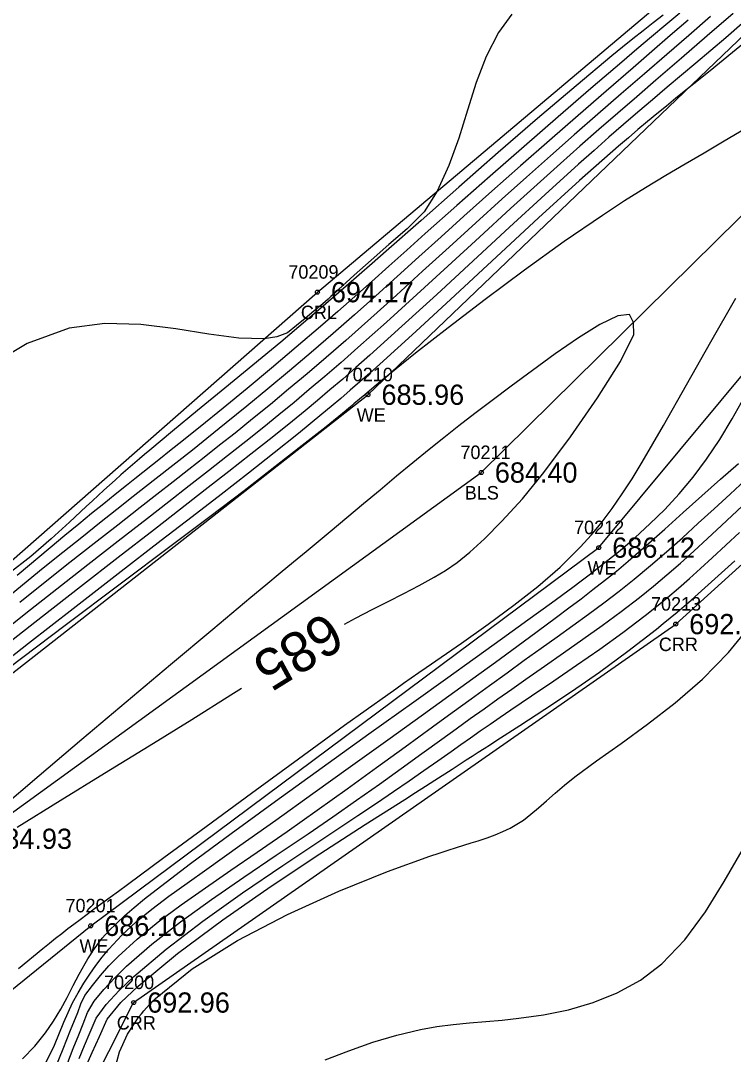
# Model space of a CAD drawing. Extents: x 1376587 to 1378239, y 1000335 to 1003031.
# Drawn here: x 1377490.7 to 1377543.6, y 1001761.2 to 1001837.8 of the extents above; entities that cross this region are included whole.
import ezdxf

# ---------------------------------------------------------------- set-up
doc = ezdxf.new("R2010")
doc.units = 0
for name, color, linetype in [('RD_DTM_BkLn1', 7, 'Continuous'), ('RD_DTM_BkLn_txCode', 7, 'Continuous'), ('RD_DTM_Major1', 7, 'Continuous'), ('RD_DTM_Major1_Lbl', 7, 'Continuous'), ('RD_DTM_Minor1', 7, 'Continuous'), ('RD_EX_H2O', 7, 'Continuous'), ('RD_EX_H2O_txCode', 7, 'Continuous'), ('RD_EX_TX_H2O_ELEV', 7, 'Continuous'), ('RD_EX_TX_Misc_ELEV', 7, 'Continuous'), ('RD_SMD_Locator', 7, 'Continuous')]:
    doc.layers.add(name, color=color, linetype=linetype)

msp = doc.modelspace()

# ---------------------------------------------------------------- linework, layer by layer
at = {"layer": 'RD_DTM_BkLn1'}
msp.add_lwpolyline([(1377383.451, 1001707.403), (1377429.443, 1001729.607), (1377487.4, 1001777.173), (1377524.894, 1001804.328), (1377563.129, 1001842.033), (1377579.051, 1001884.913), (1377593.735, 1001939.438), (1377612.574, 1001996.246), (1377647.794, 1002034.778), (1377670.245, 1002060.611)], dxfattribs=at)
at = {"layer": 'RD_DTM_Major1'}
for points in [[(1377541.898, 1001838.145), (1377540.284, 1001836.742), (1377538.648, 1001835.324), (1377536.992, 1001833.89), (1377535.274, 1001832.401), (1377533.54, 1001830.895), (1377531.79, 1001829.367), (1377530.024, 1001827.815), (1377528.242, 1001826.236), (1377526.444, 1001824.627), (1377524.474, 1001822.844), (1377522.499, 1001821.044), (1377520.533, 1001819.25), (1377518.591, 1001817.483), (1377516.687, 1001815.766), (1377514.835, 1001814.122), (1377513.387, 1001812.861), (1377511.977, 1001811.655), (1377510.601, 1001810.498), (1377509.255, 1001809.384), (1377507.932, 1001808.306), (1377506.63, 1001807.258), (1377505.487, 1001806.348), (1377504.347, 1001805.446), (1377503.198, 1001804.544), (1377502.03, 1001803.631), (1377500.835, 1001802.699), (1377499.601, 1001801.737), (1377497.929, 1001800.43), (1377496.187, 1001799.065), (1377494.387, 1001797.649), (1377492.541, 1001796.188), (1377490.661, 1001794.689)], [(1377536.184, 1001815.461), (1377535.895, 1001816.04), (1377535.013, 1001815.934), (1377533.695, 1001815.306), (1377532.097, 1001814.317), (1377530.374, 1001813.128), (1377528.683, 1001811.902), (1377527.102, 1001810.735), (1377525.687, 1001809.675), (1377524.405, 1001808.699), (1377523.224, 1001807.783), (1377522.108, 1001806.902), (1377521.027, 1001806.033), (1377519.818, 1001805.047), (1377518.607, 1001804.046), (1377517.39, 1001803.032), (1377516.165, 1001802.006), (1377514.927, 1001800.969), (1377513.675, 1001799.923), (1377512.796, 1001799.192), (1377511.894, 1001798.445), (1377510.957, 1001797.67), (1377509.971, 1001796.854), (1377508.923, 1001795.986), (1377507.799, 1001795.053), (1377504.976, 1001792.698), (1377501.848, 1001790.076), (1377498.561, 1001787.311), (1377495.261, 1001784.524), (1377492.094, 1001781.839), (1377489.206, 1001779.378)], [(1377514.745, 1001793.082), (1377515.56, 1001793.531), (1377516.79, 1001794.17), (1377517.985, 1001794.773), (1377519.15, 1001795.359), (1377520.289, 1001795.951), (1377521.406, 1001796.57), (1377522.23, 1001797.068), (1377523.094, 1001797.662), (1377524.048, 1001798.421), (1377525.14, 1001799.414), (1377526.421, 1001800.711), (1377527.94, 1001802.381), (1377529.528, 1001804.336), (1377531.506, 1001806.986), (1377533.517, 1001809.878), (1377535.205, 1001812.557), (1377536.213, 1001814.57), (1377536.184, 1001815.461)], [(1377494.216, 1001760.594), (1377494.627, 1001761.625), (1377495.033, 1001762.643), (1377495.357, 1001763.458), (1377495.685, 1001764.281), (1377496.18, 1001765.13), (1377496.903, 1001765.99), (1377497.703, 1001766.852), (1377498.589, 1001767.721), (1377500.467, 1001769.358), (1377502.59, 1001771.014), (1377504.884, 1001772.675), (1377507.273, 1001774.326), (1377509.685, 1001775.955), (1377512.045, 1001777.548), (1377513.887, 1001778.811), (1377515.648, 1001780.04), (1377517.333, 1001781.231), (1377518.943, 1001782.382), (1377520.484, 1001783.491), (1377521.958, 1001784.556), (1377523.028, 1001785.328), (1377524.072, 1001786.081), (1377525.101, 1001786.819), (1377526.124, 1001787.549), (1377527.153, 1001788.278), (1377528.196, 1001789.011), (1377529.585, 1001789.977), (1377531, 1001790.96), (1377532.427, 1001791.961), (1377533.85, 1001792.979), (1377535.254, 1001794.016), (1377536.622, 1001795.069), (1377537.651, 1001795.899), (1377538.661, 1001796.745), (1377539.66, 1001797.611), (1377540.662, 1001798.505), (1377541.675, 1001799.43), (1377542.711, 1001800.393), (1377544.26, 1001801.852)], [(1377490.481, 1001778.037), (1377493.647, 1001780.004), (1377496.946, 1001782.034), (1377500.247, 1001784.061), (1377503.418, 1001786.019), (1377506.327, 1001787.839), (1377507.102, 1001788.332)]]:
    msp.add_lwpolyline(points, dxfattribs=at)
at = {"layer": 'RD_DTM_Minor1'}
for points in [[(1377527.162, 1001838.304), (1377526.167, 1001836.945), (1377525.255, 1001835.183), (1377524.514, 1001833.239), (1377523.862, 1001831.19), (1377523.216, 1001829.115), (1377522.496, 1001827.089), (1377521.619, 1001825.192), (1377520.655, 1001823.657), (1377519.388, 1001822.393), (1377518.04, 1001821.224), (1377516.72, 1001820.08), (1377515.46, 1001818.969), (1377514.31, 1001817.909), (1377514.117, 1001817.727), (1377513.919, 1001817.547), (1377513.726, 1001817.367), (1377513.532, 1001817.189), (1377513.34, 1001817.011), (1377513.148, 1001816.835), (1377512.483, 1001816.29), (1377511.828, 1001815.753), (1377511.177, 1001815.218), (1377510.525, 1001814.685), (1377509.723, 1001814.389), (1377508.797, 1001814.244), (1377506.897, 1001814.291), (1377504.681, 1001814.596), (1377502.233, 1001814.989), (1377499.635, 1001815.303), (1377496.969, 1001815.37), (1377494.318, 1001815.022), (1377491.219, 1001813.892), (1377488.228, 1001812.114)], [(1377540.236, 1001837.858), (1377538.909, 1001836.719), (1377537.55, 1001835.548), (1377536.146, 1001834.336), (1377534.146, 1001832.605), (1377532.069, 1001830.801), (1377529.945, 1001828.947), (1377527.804, 1001827.069), (1377525.677, 1001825.189), (1377523.595, 1001823.333), (1377521.906, 1001821.814), (1377520.261, 1001820.326), (1377518.648, 1001818.866), (1377517.058, 1001817.434), (1377515.481, 1001816.027), (1377513.909, 1001814.643), (1377512.281, 1001813.237), (1377510.66, 1001811.862), (1377509.06, 1001810.527), (1377507.495, 1001809.239), (1377505.979, 1001808.007), (1377504.525, 1001806.839), (1377503.589, 1001806.094), (1377502.677, 1001805.372), (1377501.78, 1001804.665), (1377499.99, 1001803.26), (1377499.077, 1001802.544), (1377497.854, 1001801.583), (1377496.582, 1001800.578), (1377495.253, 1001799.523), (1377493.862, 1001798.41), (1377492.401, 1001797.232), (1377490.863, 1001795.981), (1377488.566, 1001794.096)], [(1377543.568, 1001838.373), (1377541.651, 1001836.701), (1377539.732, 1001835.044), (1377537.843, 1001833.419), (1377536.421, 1001832.194), (1377535.019, 1001830.982), (1377533.621, 1001829.764), (1377532.21, 1001828.525), (1377530.769, 1001827.247), (1377529.282, 1001825.914), (1377527.056, 1001823.893), (1377524.751, 1001821.782), (1377522.417, 1001819.637), (1377520.104, 1001817.518), (1377517.863, 1001815.482), (1377515.744, 1001813.586), (1377514.492, 1001812.487), (1377513.294, 1001811.454), (1377512.136, 1001810.472), (1377511.002, 1001809.527), (1377509.879, 1001808.605), (1377508.753, 1001807.694), (1377507.428, 1001806.635), (1377506.07, 1001805.562), (1377504.67, 1001804.464), (1377503.22, 1001803.333), (1377501.709, 1001802.158), (1377500.129, 1001800.929), (1377497.965, 1001799.245), (1377495.712, 1001797.486), (1377493.412, 1001795.684), (1377491.106, 1001793.871), (1377488.837, 1001792.079)], [(1377545.258, 1001838.505), (1377543.025, 1001836.564), (1377540.812, 1001834.685), (1377538.684, 1001832.891), (1377537.582, 1001831.958), (1377536.505, 1001831.04), (1377535.438, 1001830.121), (1377534.361, 1001829.184), (1377533.258, 1001828.213), (1377532.112, 1001827.191), (1377529.63, 1001824.943), (1377526.988, 1001822.519), (1377524.277, 1001820.017), (1377521.585, 1001817.535), (1377519.004, 1001815.172), (1377516.623, 1001813.027), (1377515.592, 1001812.116), (1377514.611, 1001811.261), (1377513.665, 1001810.45), (1377512.738, 1001809.669), (1377511.817, 1001808.904), (1377510.885, 1001808.142), (1377509.383, 1001806.933), (1377507.811, 1001805.686), (1377506.16, 1001804.392), (1377504.422, 1001803.039), (1377502.586, 1001801.616), (1377500.645, 1001800.112), (1377497.965, 1001798.031), (1377495.175, 1001795.859), (1377492.358, 1001793.66), (1377489.599, 1001791.501)], [(1377538.386, 1001838.245), (1377537.638, 1001837.665), (1377536.891, 1001837.079), (1377536.137, 1001836.481), (1377535.369, 1001835.864), (1377534.581, 1001835.223), (1377531.917, 1001833.007), (1377529.072, 1001830.583), (1377526.145, 1001828.047), (1377523.23, 1001825.496), (1377520.425, 1001823.025), (1377517.825, 1001820.731), (1377516.807, 1001819.834), (1377515.829, 1001818.975), (1377514.877, 1001818.142), (1377513.935, 1001817.324), (1377512.99, 1001816.511), (1377512.027, 1001815.69), (1377510.013, 1001813.999), (1377507.935, 1001812.278), (1377505.86, 1001810.573), (1377503.853, 1001808.928), (1377501.981, 1001807.387), (1377500.31, 1001805.994), (1377499.921, 1001805.666), (1377499.548, 1001805.349), (1377499.188, 1001805.04), (1377498.839, 1001804.739), (1377498.5, 1001804.443), (1377498.169, 1001804.151), (1377497.745, 1001803.773), (1377497.326, 1001803.395), (1377496.907, 1001803.012), (1377496.482, 1001802.62), (1377496.047, 1001802.217), (1377495.597, 1001801.798), (1377494.357, 1001800.644), (1377492.984, 1001799.402), (1377491.479, 1001798.114), (1377489.838, 1001796.82)], [(1377539.612, 1001838.386), (1377538.572, 1001837.522), (1377537.519, 1001836.638), (1377536.436, 1001835.724), (1377535.309, 1001834.764), (1377533.022, 1001832.803), (1377530.586, 1001830.697), (1377528.071, 1001828.506), (1377525.544, 1001826.292), (1377523.076, 1001824.116), (1377520.735, 1001822.039), (1377519.361, 1001820.812), (1377518.044, 1001819.634), (1377516.766, 1001818.493), (1377515.507, 1001817.375), (1377514.249, 1001816.266), (1377512.971, 1001815.155), (1377511.173, 1001813.617), (1377509.342, 1001812.077), (1377507.516, 1001810.563), (1377505.736, 1001809.104), (1377504.04, 1001807.728), (1377502.467, 1001806.463), (1377501.771, 1001805.907), (1377501.104, 1001805.375), (1377499.201, 1001803.862), (1377498.574, 1001803.363), (1377497.744, 1001802.699), (1377496.886, 1001802.009), (1377495.987, 1001801.28), (1377495.033, 1001800.502), (1377494.011, 1001799.661), (1377492.908, 1001798.747), (1377490.46, 1001796.699)], [(1377544.485, 1001836.267), (1377541.866, 1001834.116), (1377539.33, 1001832.074), (1377538.62, 1001831.498), (1377537.918, 1001830.922), (1377537.217, 1001830.342), (1377536.513, 1001829.752), (1377535.801, 1001829.148), (1377535.074, 1001828.524), (1377532.185, 1001825.975), (1377529.129, 1001823.201), (1377526.014, 1001820.328), (1377522.946, 1001817.482), (1377520.031, 1001814.788), (1377517.376, 1001812.373), (1377516.615, 1001811.694), (1377515.882, 1001811.048), (1377515.168, 1001810.426), (1377514.466, 1001809.823), (1377513.768, 1001809.231), (1377513.064, 1001808.643), (1377511.34, 1001807.231), (1377509.53, 1001805.783), (1377507.619, 1001804.281), (1377505.595, 1001802.709), (1377503.443, 1001801.047), (1377501.148, 1001799.278), (1377497.956, 1001796.81), (1377494.631, 1001794.234), (1377491.307, 1001791.649), (1377488.113, 1001789.16)], [(1377544.175, 1001829.632), (1377542.789, 1001828.819), (1377541.412, 1001828.018), (1377540.01, 1001827.202), (1377538.57, 1001826.351), (1377537.077, 1001825.446), (1377535.515, 1001824.467), (1377533.872, 1001823.395), (1377531.033, 1001821.448), (1377528.085, 1001819.328), (1377525.169, 1001817.16), (1377522.43, 1001815.067), (1377520.01, 1001813.171), (1377518.054, 1001811.597), (1377517.549, 1001811.18), (1377517.091, 1001810.799), (1377516.258, 1001810.097), (1377515.854, 1001809.757), (1377515.439, 1001809.409), (1377515.346, 1001809.331), (1377515.156, 1001809.173), (1377515.059, 1001809.093), (1377514.861, 1001808.929), (1377513.381, 1001807.727), (1377511.618, 1001806.326), (1377509.585, 1001804.738), (1377507.295, 1001802.973), (1377504.763, 1001801.045), (1377502.001, 1001798.965), (1377498.112, 1001796.06), (1377494.019, 1001792.993), (1377489.882, 1001789.84)], [(1377490.569, 1001767.551), (1377492.372, 1001769.038), (1377492.855, 1001769.427), (1377493.323, 1001769.799), (1377493.781, 1001770.159), (1377494.233, 1001770.509), (1377494.683, 1001770.853), (1377495.132, 1001771.194), (1377495.667, 1001771.593), (1377496.213, 1001771.998), (1377497.366, 1001772.845), (1377497.985, 1001773.298), (1377498.641, 1001773.778), (1377501.357, 1001775.775), (1377504.481, 1001778.079), (1377507.859, 1001780.565), (1377511.333, 1001783.109), (1377514.748, 1001785.587), (1377517.949, 1001787.874), (1377518.542, 1001788.293), (1377519.123, 1001788.7), (1377519.693, 1001789.099), (1377520.254, 1001789.49), (1377520.808, 1001789.875), (1377523.414, 1001791.684), (1377525.402, 1001793.087), (1377527.298, 1001794.483), (1377529.082, 1001795.888), (1377530.735, 1001797.318), (1377532.236, 1001798.79), (1377533.067, 1001799.712), (1377533.85, 1001800.669), (1377534.601, 1001801.672), (1377535.336, 1001802.736), (1377536.071, 1001803.872), (1377536.822, 1001805.094), (1377538.417, 1001807.823), (1377540.121, 1001810.834), (1377541.914, 1001814.015), (1377543.777, 1001817.251)], [(1377490.863, 1001760.867), (1377491.769, 1001761.802), (1377492.577, 1001762.797), (1377493.167, 1001763.658), (1377493.695, 1001764.536), (1377494.177, 1001765.416), (1377494.628, 1001766.285), (1377495.067, 1001767.13), (1377495.508, 1001767.936), (1377495.7, 1001768.262), (1377495.897, 1001768.58), (1377496.102, 1001768.891), (1377496.316, 1001769.196), (1377496.542, 1001769.497), (1377496.783, 1001769.795), (1377497.273, 1001770.347), (1377497.825, 1001770.903), (1377498.445, 1001771.474), (1377499.141, 1001772.073), (1377499.919, 1001772.709), (1377500.785, 1001773.393), (1377503.335, 1001775.341), (1377506.332, 1001777.565), (1377509.632, 1001779.97), (1377513.088, 1001782.463), (1377516.557, 1001784.95), (1377519.893, 1001787.335), (1377522.24, 1001789.013), (1377524.431, 1001790.584), (1377526.468, 1001792.049), (1377528.353, 1001793.412), (1377530.086, 1001794.674), (1377531.669, 1001795.839), (1377532.293, 1001796.302), (1377532.896, 1001796.754), (1377533.481, 1001797.2), (1377534.055, 1001797.645), (1377534.62, 1001798.094), (1377535.183, 1001798.554), (1377536.293, 1001799.502), (1377537.401, 1001800.515), (1377538.495, 1001801.596), (1377539.565, 1001802.752), (1377540.602, 1001803.988), (1377541.596, 1001805.308), (1377542.577, 1001806.774), (1377543.506, 1001808.311), (1377544.388, 1001809.892)], [(1377492.08, 1001759.535), (1377493.249, 1001761.872), (1377493.926, 1001763.573), (1377494.564, 1001765.012), (1377494.985, 1001765.76), (1377495.412, 1001766.471), (1377495.849, 1001767.146), (1377496.299, 1001767.788), (1377496.767, 1001768.402), (1377497.256, 1001768.99), (1377498.232, 1001770.025), (1377499.297, 1001771.006), (1377500.457, 1001771.96), (1377501.712, 1001772.913), (1377503.068, 1001773.892), (1377504.526, 1001774.923), (1377506.994, 1001776.67), (1377509.645, 1001778.554), (1377512.405, 1001780.523), (1377515.201, 1001782.524), (1377517.958, 1001784.503), (1377520.602, 1001786.407), (1377522.479, 1001787.763), (1377524.256, 1001789.051), (1377525.938, 1001790.274), (1377527.529, 1001791.437), (1377529.034, 1001792.544), (1377530.46, 1001793.599), (1377531.387, 1001794.29), (1377532.287, 1001794.968), (1377533.169, 1001795.644), (1377534.041, 1001796.326), (1377534.91, 1001797.025), (1377535.785, 1001797.749), (1377537.13, 1001798.906), (1377538.497, 1001800.119), (1377539.874, 1001801.361), (1377541.252, 1001802.607), (1377542.62, 1001803.831), (1377543.968, 1001805.007)], [(1377493.297, 1001760.143), (1377493.874, 1001761.589), (1377494.433, 1001762.994), (1377494.957, 1001764.305), (1377495.202, 1001764.924), (1377495.483, 1001765.551), (1377496.044, 1001766.302), (1377496.64, 1001767.033), (1377497.277, 1001767.748), (1377497.961, 1001768.45), (1377499.367, 1001769.736), (1377500.931, 1001771.005), (1377502.628, 1001772.272), (1377504.434, 1001773.548), (1377506.325, 1001774.847), (1377508.275, 1001776.182), (1377510.489, 1001777.719), (1377512.719, 1001779.293), (1377514.94, 1001780.88), (1377517.125, 1001782.454), (1377519.247, 1001783.993), (1377521.279, 1001785.471), (1377522.737, 1001786.532), (1377524.138, 1001787.551), (1377525.489, 1001788.532), (1377526.801, 1001789.482), (1377528.08, 1001790.405), (1377529.336, 1001791.307), (1377530.514, 1001792.15), (1377531.68, 1001792.987), (1377532.834, 1001793.826), (1377533.977, 1001794.674), (1377535.11, 1001795.54), (1377536.235, 1001796.432), (1377537.432, 1001797.424), (1377538.622, 1001798.448), (1377539.806, 1001799.497), (1377540.985, 1001800.565), (1377542.162, 1001801.645), (1377543.337, 1001802.73), (1377544.457, 1001803.761)], [(1377495.065, 1001760.875), (1377495.455, 1001761.852), (1377495.878, 1001762.843), (1377496.335, 1001763.869), (1377497.065, 1001764.895), (1377498.026, 1001765.913), (1377499.123, 1001766.962), (1377501.514, 1001768.989), (1377504.249, 1001771.074), (1377507.184, 1001773.16), (1377510.175, 1001775.195), (1377513.076, 1001777.123), (1377515.742, 1001778.892), (1377517.109, 1001779.811), (1377518.369, 1001780.669), (1377519.537, 1001781.474), (1377520.63, 1001782.233), (1377521.663, 1001782.956), (1377522.651, 1001783.651), (1377523.376, 1001784.16), (1377524.095, 1001784.663), (1377524.815, 1001785.165), (1377525.547, 1001785.672), (1377526.299, 1001786.19), (1377527.08, 1001786.724), (1377528.625, 1001787.769), (1377530.265, 1001788.878), (1377531.964, 1001790.039), (1377533.684, 1001791.242), (1377535.389, 1001792.476), (1377537.041, 1001793.73), (1377537.875, 1001794.393), (1377538.695, 1001795.065), (1377539.509, 1001795.754), (1377540.328, 1001796.467), (1377541.161, 1001797.21), (1377542.018, 1001797.991), (1377544.043, 1001799.886)], [(1377495.544, 1001760.219), (1377496.042, 1001761.339), (1377496.566, 1001762.521), (1377497.137, 1001763.802), (1377498.156, 1001765.033), (1377499.453, 1001766.257), (1377502.355, 1001768.667), (1377505.716, 1001771.171), (1377509.309, 1001773.668), (1377512.907, 1001776.056), (1377516.284, 1001778.232), (1377519.214, 1001780.097), (1377520.015, 1001780.607), (1377520.758, 1001781.082), (1377521.452, 1001781.526), (1377522.729, 1001782.346), (1377523.331, 1001782.733), (1377523.776, 1001783.019), (1377524.218, 1001783.303), (1377524.662, 1001783.588), (1377525.111, 1001783.876), (1377525.569, 1001784.17), (1377526.041, 1001784.473), (1377527.741, 1001785.564), (1377529.601, 1001786.775), (1377531.583, 1001788.1), (1377533.648, 1001789.535), (1377535.758, 1001791.073), (1377537.875, 1001792.712), (1377538.389, 1001793.126), (1377538.903, 1001793.548), (1377539.418, 1001793.977), (1377539.936, 1001794.417), (1377540.458, 1001794.867), (1377540.987, 1001795.329), (1377543.7, 1001797.788)], [(1377497.707, 1001760.102), (1377498.049, 1001761.384), (1377498.64, 1001762.68), (1377499.496, 1001763.968), (1377499.678, 1001764.196), (1377499.87, 1001764.424), (1377500.07, 1001764.651), (1377500.279, 1001764.877), (1377500.498, 1001765.102), (1377500.726, 1001765.327), (1377503.45, 1001767.53), (1377506.808, 1001769.63), (1377510.525, 1001771.571), (1377514.326, 1001773.298), (1377517.933, 1001774.753), (1377521.073, 1001775.882), (1377521.776, 1001776.114), (1377522.432, 1001776.325), (1377523.045, 1001776.518), (1377524.152, 1001776.864), (1377524.654, 1001777.025), (1377525.319, 1001777.25), (1377525.93, 1001777.478), (1377526.495, 1001777.715), (1377527.024, 1001777.97), (1377527.526, 1001778.25), (1377528.011, 1001778.564), (1377528.573, 1001778.986), (1377529.141, 1001779.46), (1377529.733, 1001779.982), (1377530.368, 1001780.545), (1377531.064, 1001781.144), (1377531.839, 1001781.774), (1377533.434, 1001782.959), (1377535.256, 1001784.249), (1377537.225, 1001785.67), (1377539.263, 1001787.248), (1377541.29, 1001789.009), (1377543.227, 1001790.979), (1377545.102, 1001793.283)], [(1377513.308, 1001760.795), (1377515.074, 1001761.463), (1377516.852, 1001762.083), (1377518.625, 1001762.62), (1377520.374, 1001763.039), (1377521.595, 1001763.253), (1377522.804, 1001763.409), (1377524.009, 1001763.529), (1377526.438, 1001763.736), (1377527.68, 1001763.863), (1377529.503, 1001764.12), (1377531.35, 1001764.499), (1377533.187, 1001765.032), (1377534.978, 1001765.755), (1377536.688, 1001766.702), (1377538.281, 1001767.907), (1377539.982, 1001769.681), (1377541.513, 1001771.748), (1377542.916, 1001773.994), (1377544.235, 1001776.305)]]:
    msp.add_lwpolyline(points, dxfattribs=at)
at = {"layer": 'RD_EX_H2O'}
for points in [[(1377371.252, 1001717.109), (1377416.25, 1001757.296), (1377475.229, 1001784.803), (1377512.738, 1001817.7), (1377552.09, 1001850.898), (1377560.519, 1001889.442), (1377574.43, 1001946.767), (1377597.904, 1001999.745), (1377634.426, 1002044.577), (1377653.836, 1002074.863)], [(1377375.48, 1001712.375), (1377425.1, 1001742.046), (1377446.325, 1001750.641), (1377478.815, 1001780.628), (1377516.487, 1001810.096), (1377555.392, 1001847.339), (1377570.71, 1001887.013), (1377585.15, 1001942.134), (1377603.162, 1001999.025), (1377641.819, 1002043.694), (1377653.807, 1002063.492)], [(1377385.629, 1001693.938), (1377390.694, 1001700.812), (1377433.353, 1001720.083), (1377495.927, 1001770.719), (1377533.606, 1001798.759), (1377554.825, 1001824.254), (1377571.985, 1001835.514), (1377587.866, 1001882.08), (1377602.651, 1001935.241), (1377621.67, 1001991.754), (1377650.408, 1002023.693), (1377680.271, 1002054.334)], [(1377396.047, 1001693.167), (1377435.073, 1001711.764), (1377487.031, 1001748.15), (1377491.034, 1001755.256), (1377495.434, 1001757.758), (1377499.109, 1001765.032), (1377539.311, 1001793.089), (1377579.218, 1001829.185), (1377595.662, 1001879.769), (1377608.04, 1001933.885), (1377632.604, 1001985.398), (1377654.694, 1002020.399), (1377685.952, 1002052.667)]]:
    msp.add_lwpolyline(points, dxfattribs=at)
at = {"layer": 'RD_SMD_Locator'}
for centre in [(1377512.738, 1001817.7), (1377516.487, 1001810.096), (1377524.894, 1001804.328), (1377533.606, 1001798.759), (1377539.311, 1001793.089), (1377495.927, 1001770.719), (1377499.109, 1001765.032)]:
    msp.add_circle(centre, 0.15, dxfattribs=at)

# ---------------------------------------------------------------- texts
at = {"layer": 'RD_DTM_BkLn_txCode'}
for s, p in [('70211', (1377523.343, 1001805.328)), ('BLS', (1377523.666, 1001802.328))]:
    msp.add_text(s, height=1, dxfattribs=at).set_placement(p)
at = {"layer": 'RD_DTM_Major1_Lbl'}
msp.add_text('685', height=3, rotation=211.85791, dxfattribs=at).set_placement((1377513.391, 1001794.076))
at = {"layer": 'RD_EX_H2O_txCode'}
for s, p in [('70209', (1377510.581, 1001818.7)), ('CRL', (1377511.51, 1001815.7)), ('70210', (1377514.613, 1001811.096)), ('WE', (1377515.648, 1001808.096)), ('70212', (1377531.771, 1001799.759)), ('WE', (1377532.767, 1001796.759)), ('70213', (1377537.476, 1001794.089)), ('CRR', (1377538.059, 1001791.089)), ('70201', (1377494.053, 1001771.719)), ('WE', (1377495.088, 1001768.719)), ('70200', (1377496.912, 1001766.032)), ('CRR', (1377497.857, 1001763.032))]:
    msp.add_text(s, height=1, dxfattribs=at).set_placement(p)
at = {"layer": 'RD_EX_TX_H2O_ELEV'}
for s, p in [('694.17', (1377513.738, 1001816.95)), ('685.96', (1377517.487, 1001809.346)), ('686.12', (1377534.606, 1001798.009)), ('692.35', (1377540.311, 1001792.339)), ('686.10', (1377496.927, 1001769.969)), ('692.96', (1377500.109, 1001764.282))]:
    msp.add_text(s, height=1.5, dxfattribs=at).set_placement(p)
at = {"layer": 'RD_EX_TX_Misc_ELEV'}
for s, p in [('684.40', (1377525.894, 1001803.578)), ('684.93', (1377488.4, 1001776.423))]:
    msp.add_text(s, height=1.5, dxfattribs=at).set_placement(p)

doc.saveas('drawing.dxf')
